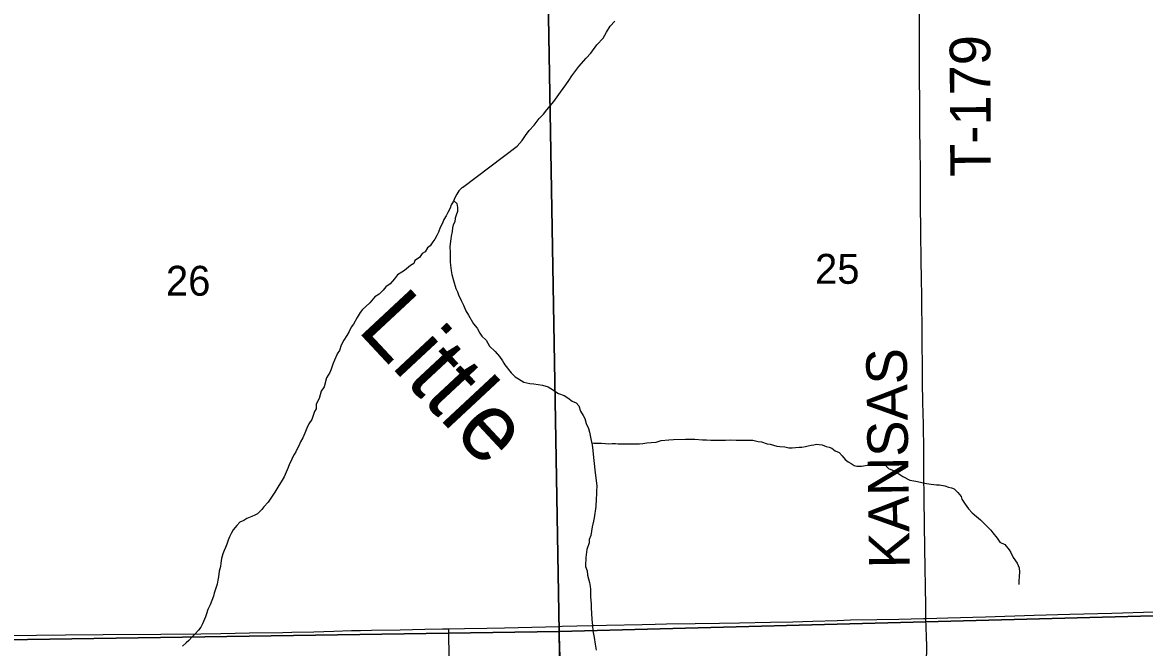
# Model space of a CAD drawing. Extents: x 1985906 to 2360102, y 891258 to 1222054.
# Drawn here: x 2162719 to 2171010, y 999101 to 1003723 of the extents above; entities that cross this region are included whole.
import ezdxf

# ---------------------------------------------------------------- set-up
doc = ezdxf.new("R2010")
doc.units = 0
for name, color, linetype in [('GM_X_County_Road', 7, 'Continuous'), ('GM_X_Minor_River', 7, 'Continuous'), ('GM_X_Minor_River_Text', 7, 'Continuous'), ('GM_X_Section', 7, 'Continuous'), ('GM_X_Section_Text', 7, 'Continuous'), ('GM_X_Township_Road', 7, 'Continuous'), ('GM_X_Township_Road_Text', 7, 'Continuous')]:
    doc.layers.add(name, color=color, linetype=linetype)

msp = doc.modelspace()

# ---------------------------------------------------------------- linework, layer by layer
at = {"layer": 'GM_X_County_Road'}
for points in [[(2169395.2, 999316.6), (2169556.4, 999322.1), (2169835.1, 999328.4), (2170195.7, 999339.6), (2170458.1, 999347.7), (2170769.6, 999356.3), (2171081.1, 999364.8), (2171327.1, 999371.9), (2171474.6, 999376.2), (2171589.3, 999379.9), (2171753.3, 999384.7), (2171835.5, 999384.4), (2171884.8, 999382.4), (2171950.2, 999376.1), (2172014.9, 999367), (2172120.2, 999346.8)], [(2162626.6, 999190.9), (2162823.3, 999192.2), (2163036.5, 999194.1), (2163315.4, 999196.8), (2163741.8, 999199.5), (2164037, 999202.6), (2164184.5, 999204.5), (2164397.7, 999208.9), (2164643.7, 999213.6), (2164709.3, 999214.3), (2164872.8, 999217.9), (2165019.9, 999222.8), (2165150.8, 999226.2), (2165216.3, 999227.1), (2165298.2, 999228.5), (2165511.2, 999233.2), (2165691.6, 999236.9), (2165822.8, 999239), (2165871, 999239.6)], [(2165871, 999239.6), (2165986.7, 999240.9), (2166150.5, 999244.2), (2166281.6, 999248), (2166684, 999257.9)], [(2166684, 999257.9), (2166707.3, 999258.5), (2167035.1, 999267.2), (2167297.4, 999272.7), (2167395.6, 999274.7), (2167477.5, 999275.4), (2167690.3, 999278.3), (2167870.5, 999281.1), (2168018, 999284), (2168247.1, 999288.5), (2168410.9, 999292.4), (2168558.3, 999296.8), (2168738.5, 999301.7), (2168836.9, 999305.2), (2169033.5, 999308.4), (2169196, 999311.5), (2169376.1, 999316.1), (2169395.2, 999316.6)]]:
    msp.add_lwpolyline(points, dxfattribs=at)
at = {"layer": 'GM_X_Minor_River'}
for points in [[(2165969.8, 1002502.7), (2166373.6, 1002808), (2166411.5, 1002850.2), (2166435.4, 1002886.4), (2166463.3, 1002924.7), (2166501.3, 1002962.9), (2166537.2, 1003013.2), (2166569.1, 1003043.4), (2166595, 1003077.6), (2166644.9, 1003137.9), (2166694.8, 1003206.3), (2166734.7, 1003260.6), (2166756.6, 1003292.8), (2166778.6, 1003329), (2166830.4, 1003397.4), (2166884.3, 1003457.7), (2166918.2, 1003495.9), (2166964.1, 1003556.3), (2167010, 1003606.6), (2167033.9, 1003650.8), (2167061.9, 1003695.1), (2167095.8, 1003733.3)], [(2165969.8, 1002502.7), (2165967.8, 1002502.7), (2165944, 1002478.5), (2165928.2, 1002452.3), (2165916.4, 1002430.2), (2165900.7, 1002396), (2165886.8, 1002373.8), (2165879, 1002349.7), (2165863.3, 1002317.5), (2165849.4, 1002293.3), (2165833.7, 1002265.2), (2165821.9, 1002239), (2165806.1, 1002206.8), (2165792.4, 1002172.6), (2165780.6, 1002146.4), (2165766.8, 1002120.3), (2165750.9, 1002100.1), (2165733.2, 1002071.9), (2165713.3, 1002055.8), (2165695.5, 1002027.6), (2165673.6, 1002013.4), (2165653.9, 1001985.2), (2165618, 1001962.9), (2165612.2, 1001940.8), (2165586.3, 1001926.6), (2165542.7, 1001888.3), (2165522.8, 1001876.1), (2165490.9, 1001855.9), (2165469.2, 1001827.7), (2165435.5, 1001789.3), (2165405.6, 1001769.1), (2165383.9, 1001742.9), (2165354.1, 1001712.6), (2165324.3, 1001694.4), (2165286.6, 1001650), (2165256.8, 1001623.8), (2165233, 1001599.6), (2165215.2, 1001577.4), (2165193.5, 1001541.2), (2165165.9, 1001490.8), (2165148, 1001470.7), (2165132.3, 1001438.5), (2165116.5, 1001408.3), (2165094.8, 1001374), (2165075.1, 1001337.8), (2165061.4, 1001297.6), (2165045.9, 1001272.3)], [(2165905.1, 1002405.7), (2165928.7, 1002384.1), (2165934.9, 1002354), (2165933.1, 1002325.9), (2165923.3, 1002297.8), (2165917.5, 1002275.6), (2165913.7, 1002247.5), (2165901.9, 1002225.4), (2165898, 1002203.3), (2165894.2, 1002177.2), (2165886.5, 1002143), (2165884.6, 1002122.9), (2165878.9, 1002086.8), (2165877.1, 1002062.7), (2165879.3, 1002024.5), (2165879.5, 1002000.5), (2165879.9, 1001952.3), (2165882, 1001928.2), (2165886.3, 1001888.1), (2165892.5, 1001858), (2165904.8, 1001815.9), (2165921.2, 1001755.8), (2165933.4, 1001731.8), (2165941.5, 1001709.8), (2165959.8, 1001667.7), (2165978, 1001633.7), (2165996.3, 1001589.6), (2166014.5, 1001557.6), (2166053, 1001493.6), (2166079.2, 1001463.6), (2166099.4, 1001425.6), (2166113.5, 1001403.6), (2166145.7, 1001373.6), (2166170, 1001329.6), (2166212.3, 1001289.7), (2166244.5, 1001253.7), (2166266.7, 1001221.7), (2166276.9, 1001204.9)], [(2165045.9, 1001272.3), (2165041.6, 1001265.4), (2165023.9, 1001227.1), (2165012.1, 1001197), (2165000.4, 1001158.8), (2164990.6, 1001134.6), (2164966.9, 1001096.4), (2164949.4, 1001028), (2164927.7, 1000997.8), (2164912.1, 1000941.5), (2164890.4, 1000901.3), (2164888.6, 1000867.1), (2164876.8, 1000847), (2164857.2, 1000786.7), (2164835.5, 1000754.4), (2164821.7, 1000722.3), (2164806, 1000686), (2164790.3, 1000651.8), (2164774.5, 1000621.7), (2164760.7, 1000593.5), (2164748.9, 1000571.3), (2164739.1, 1000549.2), (2164727.2, 1000529.1), (2164715.4, 1000506.9), (2164705.6, 1000482.8), (2164691.8, 1000458.6), (2164682, 1000432.5), (2164652.5, 1000362.1), (2164638.7, 1000337.9), (2164607.1, 1000287.6), (2164585.4, 1000249.3), (2164565.6, 1000221.1), (2164535.9, 1000176.8), (2164504.2, 1000142.5), (2164488.4, 1000122.3), (2164456.6, 1000090.1), (2164436.7, 1000079.9), (2164414.8, 1000069.8), (2164377, 1000055.5), (2164355.1, 1000041.3), (2164325.2, 1000029.2), (2164303.4, 1000002.9), (2164275.7, 999970.7), (2164261.9, 999944.5), (2164250, 999920.4), (2164240.2, 999894.2), (2164228.5, 999866), (2164218.6, 999841.9), (2164210.8, 999819.8), (2164201, 999793.7), (2164191.3, 999759.5), (2164185.5, 999725.3), (2164183.7, 999701.2), (2164174, 999665), (2164168.3, 999624.9), (2164162.4, 999598.8)], [(2166276.9, 1001204.9), (2166284.9, 1001191.7), (2166329.3, 1001131.7), (2166359.5, 1001101.8), (2166383.5, 1001087.9), (2166423.7, 1001064), (2166467.7, 1001052.2), (2166497.7, 1001050.3), (2166529.7, 1001046.5), (2166561.7, 1001040.7), (2166603.7, 1001028.8), (2166623.8, 1001016.9), (2166680, 1000979.1), (2166722.1, 1000965.2), (2166750.2, 1000947.3), (2166782.3, 1000923.4), (2166810.4, 1000911.5), (2166830.5, 1000887.5), (2166842.8, 1000849.5), (2166863, 1000817.5), (2166875.1, 1000795.4), (2166883.4, 1000757.4), (2166901.6, 1000721.3), (2166909.8, 1000693.3), (2166916.1, 1000657.2), (2166924.3, 1000619.1), (2166928.5, 1000599), (2166934.7, 1000558.9), (2166939.1, 1000506.8), (2166943.4, 1000462.6), (2166949.8, 1000414.5), (2166956.2, 1000354.3), (2166960.5, 1000316.2), (2166962.6, 1000294.1), (2166960.9, 1000260), (2166961, 1000235.9), (2166957.3, 1000199.8), (2166955.7, 1000143.6), (2166944.3, 1000059.2), (2166938.5, 1000035.1), (2166928.8, 999992.9), (2166919.3, 999928.6), (2166907.5, 999900.4), (2166905.7, 999874.3), (2166890, 999826.1), (2166882.5, 999767.8), (2166882.6, 999747.8), (2166880.8, 999727.7), (2166880.9, 999701.6), (2166891.2, 999667.5), (2166895.4, 999637.4), (2166909.8, 999583.3), (2166914, 999553.2), (2166916.1, 999533.2), (2166916.5, 999472.9), (2166918.7, 999450.9), (2166920.9, 999418.8), (2166921.1, 999392.7), (2166923.4, 999354.6), (2166927.7, 999308.4), (2166932, 999264.3), (2166934.3, 999224.2), (2166942.6, 999176), (2166951, 999125.9), (2166957.3, 999081.8)], [(2166925.1, 1000615.2), (2166942.4, 1000613.2), (2166998.3, 1000611.4), (2167026.3, 1000609.6), (2167046.3, 1000607.7), (2167076.2, 1000609.9), (2167100.2, 1000610), (2167122.2, 1000608.1), (2167168.2, 1000606.3), (2167194.1, 1000608.5), (2167228.1, 1000606.7), (2167278.1, 1000606.9), (2167304, 1000609.1), (2167333.9, 1000615.2), (2167363.9, 1000617.4), (2167401.8, 1000619.6), (2167439.7, 1000631.9), (2167495.6, 1000636.2), (2167529.6, 1000640.4), (2167619.3, 1000640.9)], [(2167619.3, 1000640.9), (2167687.4, 1000641.2), (2167743.4, 1000637.5), (2167773.3, 1000635.7), (2167805.3, 1000633.8), (2167843.3, 1000634), (2167879.2, 1000634.2), (2167913.2, 1000634.4), (2167951.1, 1000636.6), (2167993.1, 1000634.8), (2168079, 1000635.3), (2168117, 1000633.5), (2168155, 1000625.7), (2168179, 1000621.8), (2168223.1, 1000608), (2168245.1, 1000604.1), (2168293.1, 1000590.3), (2168315.1, 1000588.4), (2168353.1, 1000584.6), (2168383.1, 1000576.7), (2168407.1, 1000576.8), (2168431.1, 1000579), (2168459, 1000583.1), (2168479, 1000583.2), (2168504.9, 1000587.4), (2168524.9, 1000591.5), (2168546.8, 1000597.6), (2168566.8, 1000599.8), (2168586.7, 1000603.9), (2168606.7, 1000602), (2168628.7, 1000600.1), (2168658.8, 1000588.2), (2168680.8, 1000582.3), (2168700.8, 1000576.4), (2168724.9, 1000556.4), (2168753, 1000542.5), (2168777.1, 1000518.6), (2168799.3, 1000492.6), (2168821.4, 1000474.7), (2168841.5, 1000462.7), (2168863.6, 1000446.8), (2168885.6, 1000442.9), (2168919.6, 1000441.1), (2168975.4, 1000451.4), (2169003.4, 1000455.6), (2169029.3, 1000463.7), (2169053.2, 1000469.9), (2169085.2, 1000462), (2169119.5, 1000426.1), (2169147.5, 1000412.2), (2169179.6, 1000394.3), (2169223.8, 1000366.4), (2169275.9, 1000338.6), (2169319.9, 1000330.8), (2169400, 1000315.2), (2169434, 1000309.3), (2169474, 1000303.5), (2169495.9, 1000303.7), (2169533.9, 1000297.8), (2169562, 1000285.9), (2169584, 1000282), (2169604, 1000274.1), (2169630.2, 1000248.2), (2169656.4, 1000218.2), (2169660.5, 1000198.2), (2169684.7, 1000162.2), (2169709, 1000126.2), (2169737.2, 1000098.2), (2169769.3, 1000070.3), (2169797.5, 1000046.3), (2169835.7, 1000008.4), (2169873.9, 999968.5), (2169890.1, 999948.5), (2169920.3, 999910.5), (2169940.5, 999880.5), (2169978.6, 999862.7), (2170010.8, 999824.7), (2170023, 999804.7), (2170039.2, 999766.6), (2170069.5, 999724.6), (2170083.7, 999690.6), (2170085.9, 999658.5), (2170084.2, 999626.4)], [(2164162.4, 999598.8), (2164158.6, 999570.6), (2164150.8, 999548.5), (2164143, 999524.4), (2164135.1, 999504.3), (2164131.3, 999482.2), (2164119.6, 999450), (2164105.8, 999415.8), (2164090.1, 999383.6), (2164078.3, 999351.4), (2164072.5, 999329.3), (2164048.9, 999277), (2164037, 999252.8), (2164019.2, 999228.7), (2163993.5, 999200.4), (2163971.6, 999178.2), (2163949.8, 999154), (2163930, 999135.8), (2163902.2, 999111.6)], [(2170084.2, 999626.4), (2170082.4, 999592.2), (2170080.6, 999568.1)]]:
    msp.add_lwpolyline(points, dxfattribs=at)
at = {"layer": 'GM_X_Section'}
for points in [[(2166591.9, 1004620.3), (2172062.7, 1004709.9), (2172100.8, 999362), (2166684.6, 999218.7)], [(2161267.2, 1004531.8), (2166591.9, 1004620.3), (2166684.6, 999218.7), (2161281.8, 999139.5)], [(2172101.4, 999284), (2172145.9, 993983.3), (2166921.2, 993907.4), (2166761.1, 993904.2), (2166684.6, 999218.7), (2172100.8, 999362)], [(2166684.6, 999218.7), (2166761.1, 993904.2), (2161600.4, 993842.9), (2161308.2, 993842.7), (2161281.8, 999139.5)]]:
    msp.add_lwpolyline(points, close=True, dxfattribs=at)
at = {"layer": 'GM_X_Township_Road'}
for points in [[(2169395.2, 999316.6), (2169394.9, 999326.7), (2169393.7, 999408.4), (2169387.1, 999834.7), (2169381.5, 1000195.3), (2169379.9, 1000391.9), (2169378.9, 1000572.4), (2169376.1, 1000736.3), (2169373.8, 1000849.7), (2169373.3, 1000897.4), (2169370.9, 1001077.9), (2169370.1, 1001142.5), (2169368, 1001387.3), (2169366.5, 1001501.9), (2169365.3, 1001599.3), (2169365.3, 1001632.2), (2169364.1, 1001697.8), (2169361.8, 1001828.5), (2169360.4, 1001959.4), (2169357.9, 1002172.5), (2169355.7, 1002385.4), (2169354.5, 1002598.7), (2169351.9, 1002809.7), (2169349.9, 1002905.4), (2169348.8, 1003052.4), (2169348.3, 1003395.7), (2169348.3, 1003525.2), (2169348, 1003673.6), (2169346.9, 1003821.5)], [(2165872.9, 999010.9), (2165871, 999230.4), (2165871, 999239.6)], [(2166692.8, 999020.5), (2166691.2, 999118.6), (2166688.1, 999183.3), (2166684.7, 999245.3), (2166684, 999257.9)], [(2169400.1, 998982.8), (2169401, 999113.9), (2169395.2, 999316.6)]]:
    msp.add_lwpolyline(points, dxfattribs=at)

# ---------------------------------------------------------------- texts
at = {"layer": 'GM_X_Minor_River_Text'}
msp.add_text('Little', height=500.13, rotation=312.98383, dxfattribs=at).set_placement((2165185.4, 1001449.4))
at = {"layer": 'GM_X_Section_Text'}
for s, p in [('25', (2168575.6, 1001790.5)), ('26', (2163779.6, 1001702.5))]:
    msp.add_text(s, height=221, rotation=0.00001, dxfattribs=at).set_placement(p)
at = {"layer": 'GM_X_Township_Road_Text'}
for s, rotation, p in [('T-179', 90.27652, (2169875, 1002581.9)), ('KANSAS', 90.82495, (2169276, 999688.7))]:
    msp.add_text(s, height=300, rotation=rotation, dxfattribs=at).set_placement(p)

doc.saveas('drawing.dxf')
